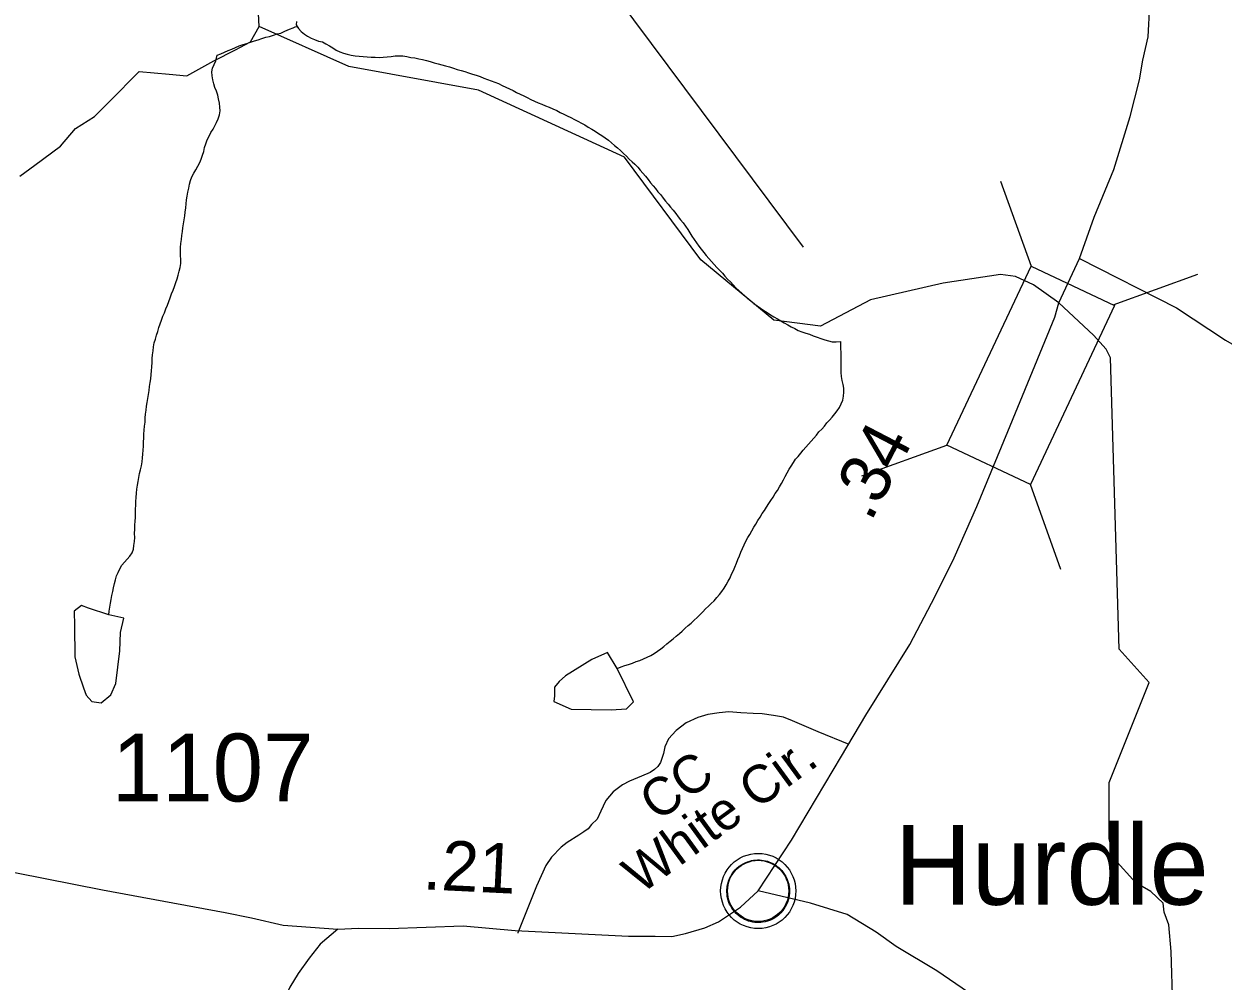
# Model space of a CAD drawing. Extents: x 1950930 to 2061844, y 904556 to 1017002.
# Drawn here: x 1984292 to 1987298, y 918154 to 920553 of the extents above; entities that cross this region are included whole.
import ezdxf

# ---------------------------------------------------------------- set-up
doc = ezdxf.new("R2010")
doc.units = 0
for name, color, linetype in [('Exist Civil Demographics Community CELL', 7, 'Continuous'), ('Exist Civil Demographics Community Label', 7, 'Continuous'), ('Exist Hydrographic Creek Single Shore', 7, 'Continuous'), ('Exist Hydrographic Misc Water Feature', 7, 'Continuous'), ('Exist Road Non-System Type 51', 7, 'Continuous'), ('Exist Road Non-System Type 51 Label', 7, 'Continuous'), ('Exist Road Primary NC Attributed', 7, 'Continuous'), ('Exist Road Primary NC Mileage Hundredths English Label', 7, 'Continuous'), ('Exist Road Primary NC Structure Standard Bridge CELL', 7, 'Continuous'), ('Exist Road Primary US Structure Standard Bridge CELL', 7, 'Continuous'), ('Exist Road Secondary Mileage Hundredths English Label', 7, 'Continuous'), ('Exist Road Secondary Type 51 Attributed', 7, 'Continuous'), ('Exist Road Secondary Type 51 Number Label', 7, 'Continuous')]:
    doc.layers.add(name, color=color, linetype=linetype)

msp = doc.modelspace()

# ---------------------------------------------------------------- linework, layer by layer
at = {"layer": 'Exist Civil Demographics Community CELL'}
msp.add_lwpolyline([(1986055.3, 918392.1), (1986056.3, 918397.7), (1986058.1, 918404.2), (1986061, 918411.4), (1986063.9, 918417.2), (1986067.2, 918422.9), (1986071, 918428), (1986075, 918432.4), (1986079.6, 918437), (1986085.1, 918441.6), (1986090.5, 918445.3), (1986095.4, 918448.1), (1986100.5, 918450.6), (1986105.9, 918452.9), (1986111.5, 918454.7), (1986115.9, 918455.9), (1986120.7, 918456.6), (1986124.9, 918457.3), (1986131.2, 918457.6), (1986135.7, 918457.5), (1986141.3, 918457.2), (1986146.2, 918456.5), (1986151.1, 918455.5), (1986156.1, 918454.1), (1986161.3, 918452.1), (1986168, 918449.2), (1986174.2, 918445.7), (1986179.3, 918442.2), (1986184.4, 918438.2), (1986187.8, 918435), (1986191.9, 918430.7), (1986195.7, 918426), (1986198.8, 918421.4), (1986201.9, 918416.4), (1986204.4, 918411.2), (1986206.4, 918406.2), (1986208, 918401.2), (1986209.3, 918396.6), (1986210.4, 918390.5), (1986211, 918385.8), (1986211.3, 918379.8), (1986211.1, 918374), (1986210.5, 918368.3), (1986209.6, 918362.9), (1986207.9, 918356.7), (1986206, 918350.9), (1986203.7, 918345.8), (1986200.6, 918339.8), (1986197.3, 918334.5), (1986193.9, 918329.8), (1986189.6, 918325), (1986184.3, 918320.1), (1986179.3, 918316), (1986174.3, 918312.5), (1986170, 918310), (1986163.2, 918306.8), (1986156, 918304.1), (1986150.1, 918302.6), (1986143.5, 918301.3), (1986139, 918300.8), (1986134.6, 918300.6), (1986129, 918300.6), (1986124.7, 918301), (1986119.1, 918301.7), (1986113.1, 918303), (1986108.5, 918304.3), (1986103.4, 918306.2), (1986098.8, 918308.2), (1986094.9, 918310.4), (1986088.1, 918314.5), (1986082.5, 918318.8), (1986077.6, 918323.3), (1986073.1, 918328.1), (1986069.9, 918332.1), (1986067, 918336.3), (1986062.9, 918343.4), (1986061.1, 918346.9), (1986059.4, 918350.9), (1986056.8, 918359.1), (1986055.3, 918366.2), (1986054.6, 918371.3), (1986054.3, 918377.6), (1986054.2, 918382.3), (1986054.8, 918388.8)], close=True, dxfattribs=at)
for centre, radius in [((1986132.9, 918379.7), 94.3), ((1986132.6, 918379.9), 76.7)]:
    msp.add_circle(centre, radius, dxfattribs=at)
at = {"layer": 'Exist Hydrographic Creek Single Shore'}
for points in [[(1984880.9, 920546.2), (1984872.9, 920710.5), (1984931, 920778.1), (1985315, 920894.9), (1985414.1, 920994.7), (1985365.1, 921196), (1985306, 921252.9), (1985131.1, 921318.9), (1984598, 921346.3), (1984506.1, 921377.7), (1984506.1, 921486), (1984640, 921736), (1984889.9, 922052.4), (1984990, 922421.2), (1985007, 922686.7), (1984932, 922737.5), (1984649, 922746.6), (1984566, 922794.3), (1984607, 923036.2), (1984599, 923177.5), (1984366, 923513.8)], [(1984281.1, 920171.5), (1984318.5, 920198.7), (1984383.2, 920246.3), (1984420.6, 920290.6), (1984468.3, 920321.2), (1984505.7, 920358.7), (1984580.6, 920433.5), (1984655.5, 920426.7), (1984699.7, 920423.3), (1984767.8, 920460.8), (1984822.3, 920488), (1984859.7, 920508.4), (1984880.9, 920546.2)], [(1987113.2, 918901.9), (1987038.1, 918985.5), (1987016.6, 919716), (1987005.5, 919738.1), (1986974, 919772.8), (1986886.8, 919854.2), (1986823.3, 919899.1), (1986778.4, 919919.6), (1986740.5, 919925.2), (1986597, 919903.6), (1986414.1, 919861.5), (1986289, 919795.2), (1986172, 919810.7), (1985989, 919962.1), (1985797.1, 920218.9), (1985431.1, 920387.2), (1985106.1, 920446.4), (1984880.9, 920546.2)], [(1985412, 917161.4), (1985687, 917287.1), (1985962, 917452), (1986313, 917743.5), (1986846.2, 917801.5), (1986893.8, 917833.4), (1986943.4, 917861.8), (1987018.7, 917852.9), (1987069.3, 917857.4), (1987133.1, 917864.5), (1987170.3, 917885.7), (1987182.7, 917910.5), (1987177.8, 917966.4), (1987172.5, 918091.3), (1987168.5, 918227.8), (1987162.3, 918295.1), (1987150.8, 918327), (1987148.1, 918349.1), (1987117.1, 918378.4), (1987080.2, 918400.4), (1987025.4, 918459.9), (1987013.1, 918510.1), (1987013.1, 918651.3), (1987113.2, 918901.9)]]:
    msp.add_lwpolyline(points, dxfattribs=at)
at = {"layer": 'Exist Hydrographic Misc Water Feature'}
for points in [[(1984776, 920474.5), (1984785.4, 920478.4), (1984794.7, 920482.2), (1984803.7, 920486.1), (1984812.5, 920490.1), (1984822.1, 920493.9), (1984831.4, 920498.2), (1984840.8, 920501.2), (1984850.2, 920504.2), (1984859.7, 920507.3), (1984869.5, 920510.3), (1984878.9, 920513.3), (1984888.4, 920516.6), (1984898.2, 920519.6), (1984907.4, 920521.9), (1984917.3, 920524.8), (1984926.7, 920527.9), (1984935.9, 920530.2), (1984945.4, 920534.8), (1984957.7, 920539.8), (1984966.3, 920543), (1984971.8, 920545.8), (1984976.6, 920546.7)], [(1984974.9, 920559.1), (1984974.3, 920550.7), (1984976.6, 920546.7)], [(1984976.6, 920546.7), (1984979.6, 920541.8), (1984986.8, 920534.2), (1984994.6, 920527.3), (1985002.8, 920522.4), (1985011.6, 920517.5), (1985020.4, 920513.7), (1985030.5, 920510.1), (1985040.3, 920507.8), (1985048.9, 920503.2), (1985057.8, 920498.2), (1985066.4, 920493.3), (1985074.6, 920487.1), (1985083.4, 920483), (1985092.8, 920479.5), (1985102.2, 920476.9), (1985112.1, 920474.9), (1985121.9, 920473.1), (1985132.2, 920472.3), (1985142, 920471.2), (1985152.3, 920470.9), (1985162.3, 920469.8), (1985172, 920469.5), (1985182.2, 920469.2), (1985192.1, 920470.1), (1985201.9, 920470.6), (1985212.4, 920471.5), (1985222.2, 920472.9), (1985232, 920473.4), (1985241.9, 920473.1), (1985251.7, 920471.2), (1985261.6, 920469.3), (1985271.6, 920467.7), (1985281.5, 920465.9), (1985290.9, 920464), (1985301.1, 920461.3), (1985310.4, 920458.6), (1985320.2, 920455.9), (1985329.9, 920453.2), (1985339.7, 920450.5), (1985348.9, 920447.8), (1985358.8, 920445.2), (1985368.4, 920442.5), (1985377.6, 920439), (1985387.9, 920436.3), (1985397.3, 920434), (1985406.3, 920430.2), (1985416.2, 920427.5), (1985425.8, 920424.5), (1985435.5, 920420.9), (1985444.5, 920417.1), (1985453.7, 920413.7), (1985462.9, 920410.2), (1985472.6, 920406.7), (1985481.8, 920403.3), (1985490.8, 920399.1), (1985499.8, 920394.8), (1985509.5, 920390.6), (1985518.1, 920386), (1985526.9, 920381), (1985535.5, 920376.9), (1985544.7, 920372.7), (1985553.8, 920368.5), (1985562.8, 920363.9), (1985571.8, 920359.6), (1985580.8, 920355.4), (1985590.1, 920352), (1985599.1, 920347.8), (1985608.3, 920344.3), (1985618, 920340), (1985627.4, 920335.8), (1985636, 920331.2), (1985645, 920327), (1985654, 920322.8), (1985662.7, 920318.6), (1985671.7, 920313.2), (1985680.7, 920308.9), (1985689.5, 920304), (1985698.3, 920299.8), (1985706.7, 920294.5), (1985715.8, 920289.4), (1985724.2, 920284.5), (1985732.6, 920278.4), (1985740.6, 920273.4), (1985749, 920267.3), (1985757, 920261.7), (1985764.8, 920254.8), (1985772.6, 920248.7), (1985780.1, 920242.3), (1985787.3, 920235.5), (1985795.1, 920228.6), (1985802.1, 920221.9), (1985809.5, 920214.3), (1985816.6, 920207.5), (1985823.8, 920201.2), (1985830.6, 920193.7), (1985836.9, 920186.2), (1985843.7, 920178.6), (1985850.3, 920171.2), (1985856.6, 920163.3)], [(1984689.1, 920032.4), (1984690.3, 920042.3), (1984691.9, 920052.2), (1984693.6, 920062.1), (1984694.8, 920071.7), (1984696, 920081.6), (1984697.3, 920092), (1984698.5, 920101.9), (1984699.3, 920112), (1984701, 920121.5), (1984702.6, 920131.3), (1984704.7, 920141.2), (1984706.7, 920151), (1984709.2, 920160.8), (1984712.4, 920169.7), (1984717.4, 920178.7), (1984722.1, 920187.6), (1984727.4, 920196.5), (1984732.3, 920205.6), (1984736, 920214.4), (1984739.3, 920224.4), (1984742.2, 920233.4), (1984744.6, 920243.1), (1984747.5, 920252.8), (1984750.8, 920262.5), (1984755.7, 920271.4), (1984760.2, 920280.5), (1984765.6, 920289.4), (1984770.3, 920297.2), (1984774.6, 920306.3), (1984778.7, 920315.4), (1984781.5, 920325.1), (1984783.2, 920335.1), (1984782.8, 920344.8), (1984781.5, 920354.7), (1984779.7, 920365.2), (1984777.9, 920374.4), (1984774.2, 920384.3), (1984770.1, 920393.4), (1984767.4, 920403.1), (1984764.9, 920413.3), (1984763.1, 920423.3), (1984762.7, 920433.1), (1984764.1, 920441.8), (1984768.6, 920451.6), (1984772.7, 920460.8), (1984776, 920474.5)], [(1985856.6, 920163.3), (1985862.4, 920155.1), (1985869.1, 920147.5), (1985875.3, 920140.2), (1985881.4, 920132), (1985888.2, 920124.4), (1985894.2, 920116.6), (1985900.5, 920108.4), (1985906.9, 920100.9), (1985913.2, 920093.4), (1985919.8, 920085.9), (1985925.9, 920077.7), (1985931.9, 920069.8), (1985938.2, 920061.6), (1985944.2, 920054.2), (1985950.1, 920046), (1985955.9, 920037.4), (1985961.2, 920029.3), (1985966.7, 920020.7), (1985972.1, 920012.6), (1985977.8, 920004), (1985983.8, 919995.8), (1985989.7, 919988.4), (1985996.1, 919980.2), (1986002.4, 919972.3), (1986008.8, 919964.8), (1986015.5, 919957.8), (1986022.3, 919949.8), (1986029.3, 919942.7), (1986035.8, 919936), (1986043, 919928.3), (1986049.4, 919921), (1986056.1, 919913), (1986063.1, 919906.6), (1986070.1, 919899.1), (1986076.9, 919891.6), (1986084.2, 919884.8), (1986091.6, 919878), (1986099, 919871.2), (1986106.8, 919864.7), (1986114.4, 919858.7), (1986122.2, 919851.9), (1986130, 919846.2), (1986138.6, 919840.8), (1986147, 919835), (1986155.4, 919829.7), (1986163.8, 919824), (1986172.2, 919819), (1986180.8, 919813.7), (1986189.2, 919808.8), (1986198, 919803.4), (1986206.9, 919799.2), (1986215.7, 919794.1), (1986224.3, 919789.2), (1986233.3, 919784.6), (1986242.5, 919781.2), (1986252.2, 919777.7), (1986261.4, 919775.5), (1986271, 919771.6), (1986280.3, 919768.1), (1986289.9, 919764.6), (1986299.5, 919761.1), (1986308.8, 919758.6), (1986318.6, 919755.8), (1986328.3, 919756), (1986340.4, 919756.9)], [(1984503.9, 919071.5), (1984505.5, 919081.4), (1984507.2, 919090.9), (1984508.8, 919100.9), (1984510.5, 919110.7), (1984512.1, 919120.6), (1984514.2, 919130.5), (1984515.8, 919139.9), (1984518.3, 919150.1), (1984521.1, 919159.8), (1984523.6, 919169.5), (1984527.7, 919178.3), (1984531.6, 919187.4), (1984536.9, 919196.3), (1984543.5, 919204.3), (1984550.7, 919211.7), (1984557.2, 919218.9), (1984562.5, 919227), (1984565.8, 919236.6), (1984567.3, 919245.7), (1984568.5, 919255.3), (1984569.1, 919266.1), (1984568.9, 919275.9), (1984569.5, 919286.8), (1984569.9, 919296.5), (1984570.1, 919306.5), (1984571, 919316.2), (1984571.2, 919327.1), (1984571.4, 919336.8), (1984571.8, 919346.5), (1984572.2, 919356.1), (1984573, 919366.2), (1984573.4, 919376.6), (1984574.2, 919386.7), (1984575.9, 919396.6), (1984577.5, 919406.1), (1984579.6, 919415.9), (1984581.6, 919426.2), (1984584.1, 919435.5), (1984586.1, 919445.3), (1984587.8, 919455.3), (1984589, 919465.2), (1984589.8, 919474.9), (1984590.6, 919484.9), (1984591.3, 919494.4), (1984591.5, 919505.4), (1984592.3, 919515.1), (1984592.5, 919524.7), (1984593.3, 919534.7), (1984593.7, 919544.5), (1984595.2, 919555.2), (1984595.6, 919565.3), (1984596.6, 919574.8), (1984597.8, 919584.8), (1984599, 919594.7), (1984600.7, 919604.3), (1984602.3, 919614.2), (1984603.6, 919624.1), (1984605.4, 919634.4), (1984606.6, 919644.3), (1984608.3, 919654.3), (1984609.3, 919663.8), (1984610.1, 919673.9), (1984611.4, 919683.8), (1984612.2, 919693.5), (1984613.2, 919704.2), (1984613.4, 919714), (1984614.2, 919723.9), (1984615.5, 919734), (1984616.7, 919743.5), (1984618.3, 919753.3), (1984621.2, 919763.1), (1984624.1, 919772.8), (1984626.9, 919782.1), (1984629.8, 919791.8), (1984633.1, 919801.4), (1984636.8, 919810.6), (1984640.1, 919820.3), (1984643.8, 919829.1), (1984647.4, 919839), (1984651.1, 919847.9), (1984654.8, 919857.4), (1984658.5, 919866.6), (1984661.8, 919876.3), (1984665.5, 919885.4), (1984668.8, 919895), (1984672, 919904.7), (1984675.7, 919913.9), (1984678.6, 919923.6), (1984681.1, 919933.4), (1984683.3, 919942.4), (1984684.6, 919952.3), (1984684.8, 919962.8), (1984683.7, 919972.7), (1984683.7, 919982.5), (1984684.1, 919992.5), (1984685, 920003), (1984686.2, 920012.9), (1984687.4, 920022.9), (1984689.1, 920032.4)], [(1986341, 919699.6), (1986340.6, 919709.9), (1986341, 919719.5), (1986341, 919729.3), (1986340.4, 919739.1), (1986340.4, 919756.9)], [(1985779.3, 918937.6), (1985789, 918941.5), (1985798.4, 918944.5), (1985807.8, 918947.6), (1985817.3, 918951), (1985826.9, 918954.8), (1985836.3, 918957.8), (1985845.4, 918961.7), (1985854.6, 918965.6), (1985863.4, 918970.3), (1985871.8, 918975.2), (1985880, 918980.8), (1985888.2, 918986.8), (1985896.4, 918992.5), (1985904, 918999), (1985911.8, 919005.6), (1985919.6, 919011.8), (1985927.2, 919018.3), (1985935, 919024.8), (1985942.3, 919030.9), (1985949.9, 919038.3), (1985957.5, 919044.9), (1985964.9, 919051.1), (1985972.1, 919058.5), (1985979.5, 919065.5), (1985986.6, 919072.1), (1985993.8, 919079.1), (1986001, 919086.6), (1986008, 919093.7), (1986015.1, 919100.2), (1986022.3, 919107.3), (1986029.1, 919115.6), (1986035.4, 919122.8), (1986041.8, 919130.7), (1986047.5, 919138.8), (1986052.7, 919146.9), (1986057.2, 919156), (1986062.1, 919164.9), (1986066, 919173.6), (1986070.5, 919182.8), (1986074, 919191.6), (1986078.3, 919201.4), (1986081.8, 919210.2), (1986086.1, 919220.2), (1986089.6, 919228.9), (1986093.7, 919238), (1986097.8, 919247.6), (1986101.9, 919256.7), (1986106.8, 919265.7), (1986111.5, 919273.5), (1986116.4, 919282.5), (1986121.8, 919291.4), (1986126.9, 919299.5), (1986131.8, 919308.6), (1986137.3, 919316.7), (1986143.1, 919325.5), (1986148.4, 919333.7), (1986154, 919341.8), (1986159.7, 919350.6), (1986164.8, 919358.7), (1986170, 919366.9), (1986175.7, 919375.7), (1986181, 919383.9), (1986186.2, 919392.8), (1986191.5, 919400.9), (1986196, 919410.1), (1986200.7, 919418.6), (1986205.2, 919427.7), (1986210.1, 919436.7), (1986215.3, 919444.8), (1986221, 919453.6), (1986226.5, 919461.7), (1986232.9, 919468.9), (1986239.3, 919476.9), (1986245.6, 919484.4), (1986252.6, 919492.3), (1986259.2, 919499.4), (1986265.5, 919507), (1986272.5, 919514.9), (1986278.8, 919522), (1986285.2, 919530.3), (1986292, 919537.5), (1986298.7, 919544.6), (1986305.1, 919552.9), (1986311.8, 919560), (1986318.6, 919567.1), (1986324.6, 919575.5), (1986330.7, 919583.5), (1986336.3, 919591.6), (1986341.2, 919600.6), (1986344.9, 919610.2), (1986346.9, 919620), (1986347.7, 919630.1), (1986347.3, 919639.8), (1986345.5, 919649.5), (1986343.6, 919659.5), (1986342, 919669.5), (1986341.2, 919679.3), (1986340.6, 919689.1), (1986341, 919699.6)], [(1984503.9, 919071.5), (1984453.7, 919088.9), (1984435.6, 919094.9), (1984417.4, 919080.7), (1984418.2, 919044.4), (1984418.8, 918966.3), (1984429.1, 918923), (1984441.2, 918889.1), (1984447.1, 918870.8), (1984461.5, 918854.8), (1984485.5, 918851.1), (1984509.6, 918871), (1984521.5, 918899.6), (1984532.2, 918981.6), (1984533.8, 919027.2), (1984542, 919063.3), (1984503.9, 919071.5)], [(1985779.3, 918937.6), (1985754.9, 918977.5), (1985715.4, 918959.6), (1985649.5, 918918.9), (1985633.5, 918904.6), (1985621.8, 918890.6), (1985622.1, 918868.6), (1985620.2, 918854.7), (1985664.1, 918835.1), (1985763.7, 918833.7), (1985802.5, 918836.3), (1985819.7, 918854), (1985779.3, 918937.6)]]:
    msp.add_lwpolyline(points, dxfattribs=at)
at = {"layer": 'Exist Road Non-System Type 51'}
msp.add_lwpolyline([(1986360.9, 918746.9), (1986283, 918778.8), (1986219.1, 918805.8), (1986196.4, 918815.2), (1986170.8, 918819.2), (1986142.9, 918823.7), (1986120.2, 918825), (1986089.4, 918825.9), (1986059.2, 918829), (1986034.5, 918826.3), (1986006.6, 918822.3), (1985981, 918814.8), (1985952.5, 918801.3), (1985927.4, 918782.3), (1985907.9, 918761.1), (1985898.9, 918741.4), (1985895.2, 918724.2), (1985887.4, 918702.1), (1985880.8, 918691.5), (1985872.8, 918684.4), (1985861.6, 918676.4), (1985840, 918667.6), (1985810.4, 918655.2), (1985792.2, 918645.5), (1985769.1, 918628.5), (1985751, 918606.8), (1985743.9, 918592.7), (1985738.5, 918579.4), (1985728.9, 918559.9), (1985714.5, 918546.1), (1985706.1, 918535.9), (1985695.5, 918527.9), (1985683.1, 918519.5), (1985653.5, 918500.9), (1985638.4, 918489.4), (1985614.5, 918464.2), (1985600.4, 918443.9), (1985576.8, 918392), (1985530.1, 918274.4), (1985530.1, 918274.3)], dxfattribs=at)
at = {"layer": 'Exist Road Primary NC Attributed'}
for points in [[(1986938.3, 919965), (1986974.9, 920069), (1987024.8, 920188.4), (1987065.8, 920320.6), (1987088.6, 920413.3), (1987097.7, 920461.9), (1987110.6, 920520.4), (1987115.2, 920599.4)], [(1986886.8, 919854.2), (1986938.3, 919965)], [(1986132.9, 918379.7), (1986216, 918506.9), (1986341.8, 918717.8), (1986402.9, 918820.5), (1986513.2, 918997.8), (1986576.6, 919118.3), (1986624.4, 919214.9), (1986680.7, 919343.3), (1986759.1, 919531.2), (1986876.5, 919818.3), (1986886.8, 919854.2)], [(1986692, 918103.5), (1986580.4, 918179.5), (1986478.7, 918240.2), (1986429, 918276.3), (1986356.1, 918320.4), (1986264.2, 918349.3), (1986132.9, 918379.7)]]:
    msp.add_lwpolyline(points, dxfattribs=at)
at = {"layer": 'Exist Road Primary NC Structure Standard Bridge CELL'}
for p, q in [((1986817.8, 919945.2), (1986741.1, 920158.2)), ((1987022.6, 919848.8), (1987235.6, 919925.5)), ((1986392.8, 919420.4), (1986605.8, 919497.1)), ((1986892, 919185.5), (1986815.3, 919398.5))]:
    msp.add_line(p, q, dxfattribs=at)
msp.add_lwpolyline([(1986605.8, 919497.1), (1986816.9, 919945.7), (1987026.4, 919847.1), (1986815.3, 919398.5)], close=True, dxfattribs=at)
at = {"layer": 'Exist Road Secondary Mileage Hundredths English Label'}
msp.add_line((1986246.2, 919993.3), (1984424.8, 922436.7), dxfattribs=at)
at = {"layer": 'Exist Road Secondary Type 51 Attributed'}
for points in [[(1986938.3, 919965), (1987182, 919841.1), (1987305, 919760.6), (1987490.9, 919653.5), (1987664, 919588.1), (1987863.7, 919534.2), (1988089.1, 919500), (1988289.5, 919477.2), (1988539.9, 919511.6), (1988604.6, 919520.5), (1988830.8, 919569.1), (1989029.7, 919611.7), (1989169.4, 919636), (1989268, 919651.2), (1989384.9, 919672.5), (1989507.9, 919675.5), (1989662, 919683.9), (1989842.7, 919677.8), (1989933.8, 919674.8), (1990081.1, 919668.7), (1990223.8, 919667.2), (1990327.8, 919664.9)], [(1983038.7, 918563.2), (1983204.2, 918557.1), (1983535.5, 918543.1), (1983758.7, 918514.2), (1983917.4, 918481.5), (1984199.8, 918439), (1984488.2, 918382.8), (1984795.7, 918325.8), (1984862.5, 918312.1), (1984941.4, 918293.9), (1985078.5, 918284.4)], [(1985078.5, 918284.4), (1985130.1, 918286.7), (1985207.5, 918285.9), (1985393.1, 918292.7), (1985523.7, 918280.5), (1985807.6, 918266.8), (1985874.4, 918266.8), (1985916.5, 918265.9), (1985950.1, 918272.9), (1985998.9, 918287.1), (1986033.4, 918302.2), (1986088.4, 918339.4), (1986132.9, 918379.7)], [(1985078.5, 918284.4), (1985034.4, 918246.4), (1985006.3, 918211.4), (1984979, 918172.7), (1984958.5, 918138.5), (1984943.3, 918105.1), (1984924, 918048.5), (1984901.2, 917996.8), (1984885.3, 917945.1), (1984877.5, 917914.6), (1984841, 917832.5), (1984807.6, 917743.6), (1984779.5, 917676), (1984749.6, 917605.7), (1984724.5, 917569.5), (1984674.8, 917516.4), (1984598.1, 917446.5), (1984513.1, 917374.4), (1984457.3, 917325.3), (1984381.4, 917258.5), (1984341.2, 917222.8)]]:
    msp.add_lwpolyline(points, dxfattribs=at)

# ---------------------------------------------------------------- texts
at = {"layer": 'Exist Civil Demographics Community Label'}
msp.add_text('Hurdle Mills', height=200, dxfattribs=at).set_placement((1986475, 918345.2))
at = {"layer": 'Exist Road Non-System Type 51 Label'}
for s, p in [('White Cir.', (1985838.4, 918369.9)), ('    CC', (1985766.5, 918468.5))]:
    msp.add_text(s, height=95, rotation=36.0995, dxfattribs=at).set_placement(p)
at = {"layer": 'Exist Road Primary NC Mileage Hundredths English Label'}
msp.add_text('.34', height=125, rotation=62.5078, dxfattribs=at).set_placement((1986415, 919302.3))
at = {"layer": 'Exist Road Primary US Structure Standard Bridge CELL'}
msp.add_text('.21', height=125, rotation=357.2422, dxfattribs=at).set_placement((1985290.2, 918384))
at = {"layer": 'Exist Road Secondary Type 51 Number Label'}
msp.add_text('1107', height=170, dxfattribs=at).set_placement((1984511.8, 918604.2))

doc.saveas('drawing.dxf')
